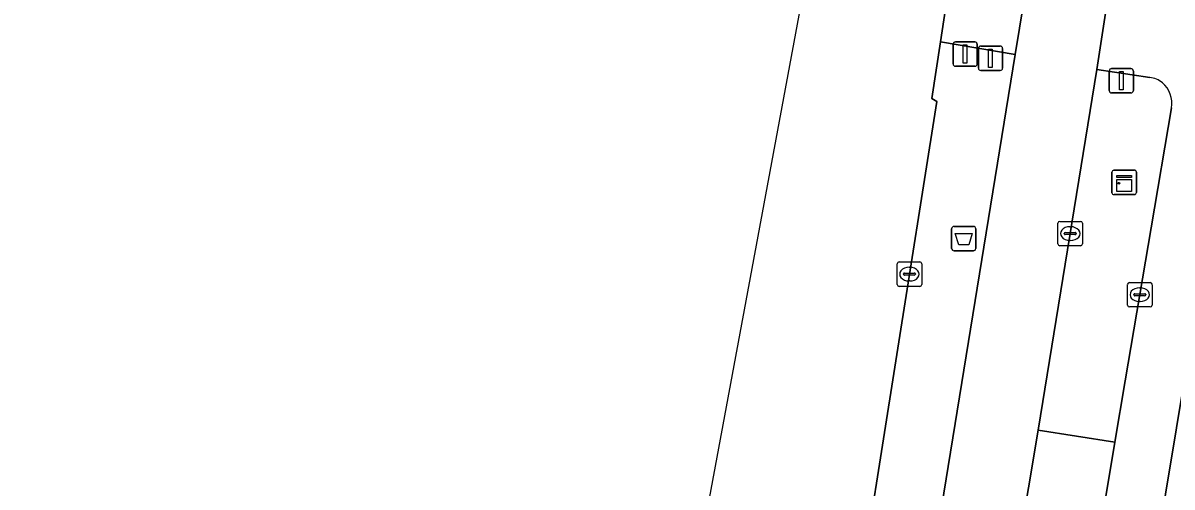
# Model space of a CAD drawing. Extents: x 161692 to 162379, y 380760 to 381678.
# Drawn here: x 161699.41 to 161746.47, y 381038.88 to 381057.9 of the extents above; entities that cross this region are included whole.
import ezdxf

# ---------------------------------------------------------------- set-up
doc = ezdxf.new("R2010")
doc.units = 0
for name, color, linetype in [('IMGEO_Afvalbak', 7, 'Continuous'), ('IMGEO_Berm_groen', 7, 'Continuous'), ('IMGEO_Fietspad_gesloten', 7, 'Continuous'), ('IMGEO_Kast', 7, 'Continuous'), ('IMGEO_Kolk', 7, 'Continuous'), ('IMGEO_OVBaan_gesloten', 7, 'Continuous'), ('IMGEO_Rijbaan_regionaal_gesloten', 7, 'Continuous'), ('IMGEO_Verkeersregelinstallatiepaal', 7, 'Continuous'), ('IMGEO_Voetpad_open', 7, 'Continuous')]:
    doc.layers.add(name, color=color, linetype=linetype)

msp = doc.modelspace()

# ---------------------------------------------------------------- linework, layer by layer
at = {"layer": 'IMGEO_Afvalbak'}
for p, q in [((161737.445, 381048.657), (161737.445, 381049.457)), ((161737.445, 381049.457), (161737.445, 381048.657)), ((161737.545, 381049.557), (161738.335, 381049.557)), ((161738.335, 381049.557), (161737.545, 381049.557)), ((161738.435, 381049.457), (161738.435, 381048.657)), ((161738.435, 381048.657), (161738.435, 381049.457)), ((161738.335, 381048.557), (161737.545, 381048.557)), ((161737.545, 381048.557), (161738.335, 381048.557))]:
    msp.add_line(p, q, dxfattribs=at)
msp.add_lwpolyline([(161737.588, 381049.271), (161738.292, 381049.271), (161738.143, 381048.801), (161737.737, 381048.801), (161737.588, 381049.271)], dxfattribs=at)
for centre, start, end in [((161737.545, 381049.457), 90, 180), ((161737.545, 381049.457), 90, 180), ((161738.335, 381049.457), 0, 90), ((161738.335, 381049.457), 360, 90), ((161737.545, 381048.657), 180, 270), ((161737.545, 381048.657), 180, 270), ((161738.335, 381048.657), 270, 0), ((161738.335, 381048.657), 270, 0)]:
    msp.add_arc(centre, 0.1, start, end, dxfattribs=at)
at = {"layer": 'IMGEO_Berm_groen'}
msp.add_lwpolyline([(161744.133, 381040.711), (161740.988, 381041.21), (161738.231, 381024.741), (161740.894, 381021.271)], close=True, dxfattribs=at)
at = {"layer": 'IMGEO_Fietspad_gesloten'}
for points in [[(161717.567, 380865.73), (161755.609, 381095.365), (161752.669, 381095.866), (161751.293, 381087.571), (161750.326, 381081.788), (161746.681, 381059.533)], [(161737.735, 381060.535), (161737.507, 381060.564), (161736.985, 381057.118), (161740.048, 381056.596)], [(161740.048, 381056.596), (161740.59, 381059.932), (161740.596, 381060.082)], [(161743.94, 381059.512), (161743.912, 381059.378), (161743.396, 381055.983), (161745.565, 381055.662)], [(161746.443, 381054.412), (161745.615, 381049.503), (161744.556, 381043.222), (161744.133, 381040.711), (161740.894, 381021.271), (161740.536, 381019.121), (161738.303, 381005.586), (161722.7, 380911.397), (161720.493, 380898.028), (161716.123, 380871.708), (161715.527, 380868.784)]]:
    msp.add_lwpolyline(points, dxfattribs=at)
for centre, radius, start, end in [((161745.463, 381054.715), 0.952, 49.9315, 83.8609), ((161745.382, 381054.616), 1.08, 349.1108, 50.042)]:
    msp.add_arc(centre, radius, start, end, dxfattribs=at)
at = {"layer": 'IMGEO_Kast'}
for p, q in [((161744.011, 381050.935), (161744.011, 381051.776)), ((161744.011, 381051.776), (161744.011, 381050.935)), ((161744.086, 381051.86), (161744.927, 381051.86)), ((161744.927, 381051.86), (161744.086, 381051.86)), ((161745.011, 381051.785), (161745.011, 381050.944)), ((161745.011, 381050.944), (161745.011, 381051.785)), ((161744.936, 381050.86), (161744.095, 381050.86)), ((161744.095, 381050.86), (161744.936, 381050.86))]:
    msp.add_line(p, q, dxfattribs=at)
for points in [[(161744.206, 381051.65), (161744.806, 381051.65), (161744.806, 381051.565), (161744.206, 381051.565), (161744.206, 381051.65)], [(161744.206, 381051.475), (161744.806, 381051.475), (161744.806, 381050.986), (161744.206, 381050.986), (161744.206, 381051.475)]]:
    msp.add_lwpolyline(points, dxfattribs=at)
msp.add_circle((161744.29, 381051.324), 0.0377, dxfattribs=at)
for centre, start, end in [((161744.089, 381051.782), 92.4484, 184.2845), ((161744.089, 381051.782), 92.4484, 184.2845), ((161744.933, 381051.782), 2.4484, 94.2845), ((161744.933, 381051.782), 2.4484, 94.2845), ((161744.089, 381050.938), 182.4484, 274.2845), ((161744.089, 381050.938), 182.4484, 274.2845), ((161744.933, 381050.938), 272.4484, 4.2845), ((161744.933, 381050.938), 272.4484, 4.2845)]:
    msp.add_arc(centre, 0.0779, start, end, dxfattribs=at)
at = {"layer": 'IMGEO_Kolk'}
for p, q in [((161741.8, 381048.838), (161741.8, 381049.69)), ((161741.875, 381049.764), (161742.727, 381049.764)), ((161742.288, 381049.544), (161742.313, 381049.544)), ((161742.801, 381049.69), (161742.801, 381048.838)), ((161742.059, 381049.258), (161742.059, 381049.27)), ((161742.497, 381049.221), (161742.099, 381049.221)), ((161742.102, 381049.307), (161742.5, 381049.307)), ((161742.311, 381048.984), (161742.286, 381048.984)), ((161742.543, 381049.27), (161742.543, 381049.258)), ((161742.727, 381048.764), (161741.875, 381048.764)), ((161735.216, 381047.175), (161735.216, 381048.027)), ((161735.291, 381048.101), (161736.143, 381048.101)), ((161736.217, 381048.027), (161736.217, 381047.175)), ((161735.475, 381047.595), (161735.475, 381047.607)), ((161735.913, 381047.558), (161735.515, 381047.558)), ((161735.518, 381047.644), (161735.916, 381047.644)), ((161735.704, 381047.881), (161735.729, 381047.881)), ((161735.959, 381047.607), (161735.959, 381047.595)), ((161736.143, 381047.101), (161735.291, 381047.101)), ((161735.727, 381047.321), (161735.702, 381047.321)), ((161744.651, 381046.331), (161744.651, 381047.183)), ((161744.726, 381047.257), (161745.578, 381047.257)), ((161745.139, 381047.037), (161745.164, 381047.037)), ((161745.652, 381047.183), (161745.652, 381046.331)), ((161744.91, 381046.751), (161744.91, 381046.763)), ((161745.348, 381046.714), (161744.95, 381046.714)), ((161744.953, 381046.8), (161745.351, 381046.8)), ((161745.394, 381046.763), (161745.394, 381046.751)), ((161745.578, 381046.257), (161744.726, 381046.257)), ((161745.162, 381046.477), (161745.137, 381046.477))]:
    msp.add_line(p, q, dxfattribs=at)
for points in [[(161741.8, 381048.838), (161741.8, 381049.69)], [(161741.875, 381049.764), (161742.727, 381049.764)], [(161742.801, 381049.69), (161742.801, 381048.838)], [(161742.727, 381048.764), (161741.875, 381048.764)], [(161735.216, 381047.175), (161735.216, 381048.027)], [(161735.291, 381048.101), (161736.143, 381048.101)], [(161736.217, 381048.027), (161736.217, 381047.175)], [(161736.143, 381047.101), (161735.291, 381047.101)], [(161744.651, 381046.331), (161744.651, 381047.183)], [(161744.726, 381047.257), (161745.578, 381047.257)], [(161745.652, 381047.183), (161745.652, 381046.331)], [(161745.578, 381046.257), (161744.726, 381046.257)]]:
    msp.add_lwpolyline(points, dxfattribs=at)
for centre, radius, start, end in [((161741.877, 381049.688), 0.0765, 91.552, 178.448), ((161741.877, 381049.688), 0.0765, 91.552, 178.448), ((161742.725, 381049.688), 0.0765, 1.552, 88.448), ((161742.725, 381049.688), 0.0765, 1.552, 88.448), ((161742.099, 381049.267), 0.0403, 85.8775, 175.7526), ((161742.096, 381049.257), 0.0366, 178.938, 274.7102), ((161742.5, 381049.264), 0.043, 264.8664, 352.4533), ((161742.504, 381049.269), 0.0386, 1.7309, 96.639), ((161741.877, 381048.84), 0.0765, 181.552, 268.448), ((161741.877, 381048.84), 0.0765, 181.552, 268.448), ((161742.725, 381048.84), 0.0765, 271.552, 358.448), ((161742.725, 381048.84), 0.0765, 271.552, 358.448), ((161735.293, 381048.025), 0.0765, 91.552, 178.448), ((161735.293, 381048.025), 0.0765, 91.552, 178.448), ((161736.141, 381048.025), 0.0765, 1.552, 88.448), ((161736.141, 381048.025), 0.0765, 1.552, 88.448), ((161735.515, 381047.604), 0.0403, 85.8775, 175.7526), ((161735.512, 381047.594), 0.0366, 178.938, 274.7102), ((161735.916, 381047.601), 0.043, 264.8664, 352.4533), ((161735.92, 381047.606), 0.0386, 1.7309, 96.639), ((161735.293, 381047.177), 0.0765, 181.552, 268.448), ((161735.293, 381047.177), 0.0765, 181.552, 268.448), ((161736.141, 381047.177), 0.0765, 271.552, 358.448), ((161736.141, 381047.177), 0.0765, 271.552, 358.448), ((161744.728, 381047.181), 0.0765, 91.552, 178.448), ((161744.728, 381047.181), 0.0765, 91.552, 178.448), ((161745.576, 381047.181), 0.0765, 1.552, 88.448), ((161745.576, 381047.181), 0.0765, 1.552, 88.448), ((161744.95, 381046.76), 0.0403, 85.8775, 175.7526), ((161744.947, 381046.75), 0.0366, 178.938, 274.7102), ((161745.351, 381046.757), 0.043, 264.8664, 352.4533), ((161745.355, 381046.762), 0.0386, 1.7309, 96.639), ((161744.728, 381046.333), 0.0765, 181.552, 268.448), ((161744.728, 381046.333), 0.0765, 181.552, 268.448), ((161745.576, 381046.333), 0.0765, 271.552, 358.448), ((161745.576, 381046.333), 0.0765, 271.552, 358.448)]:
    msp.add_arc(centre, radius, start, end, dxfattribs=at)
for centre, major_axis, ratio, start_param, end_param in [((161742.287, 381049.264), (-0.387, 0.002), 0.722429, 4.712389, 7.853982), ((161742.312, 381049.264), (-0.39, 0.002), 0.717154, 1.570796, 4.712389), ((161735.703, 381047.601), (-0.387, 0.002), 0.722429, 4.712389, 7.853982), ((161735.728, 381047.601), (-0.39, 0.002), 0.717154, 1.570796, 4.712389), ((161745.138, 381046.757), (-0.387, 0.002), 0.722429, 4.712389, 7.853982), ((161745.163, 381046.757), (-0.39, 0.002), 0.717154, 1.570796, 4.712389)]:
    msp.add_ellipse(centre, major_axis=major_axis, ratio=ratio, start_param=start_param, end_param=end_param, dxfattribs=at)
at = {"layer": 'IMGEO_OVBaan_gesloten'}
msp.add_lwpolyline([(161727.516, 381038.402), (161726.912, 381034.584), (161724.081, 381017.279), (161721.72, 381002.842), (161711.789, 380936.679), (161709.986, 380925.404), (161703.114, 380883.057), (161699.411, 380860.816), (161706.057, 380859.978), (161714.511, 380911.71), (161718.63, 380937.265), (161728.308, 381001.666), (161730.668, 381016.148), (161733.481, 381033.414), (161736.833, 381054.678), (161736.638, 381054.799), (161736.985, 381057.118), (161737.507, 381060.564), (161737.735, 381060.535), (161739.255, 381070.325), (161733.581, 381071.116), (161733.581, 381071.116), (161728.527, 381043.854)], close=True, dxfattribs=at)
at = {"layer": 'IMGEO_Rijbaan_regionaal_gesloten'}
for points in [[(161737.265, 381019.01), (161737.38, 381019.657), (161738.231, 381024.741), (161740.988, 381041.21), (161743.396, 381055.983), (161743.912, 381059.378), (161743.94, 381059.512), (161744.513, 381063.077), (161745.696, 381071.42)], [(161741.656, 381067.079), (161741.138, 381063.654), (161740.596, 381060.082), (161740.59, 381059.932), (161740.048, 381056.596), (161736.583, 381035.264), (161733.266, 381015.66), (161732.248, 381009.641), (161730.62, 380999.171), (161723.884, 380953.523), (161721.16, 380935.558), (161721.112, 380935.266), (161716.943, 380909.839), (161711.813, 380878.45), (161708.58, 380859.493), (161714.592, 380858.595), (161714.232, 380862.606)]]:
    msp.add_lwpolyline(points, dxfattribs=at)
at = {"layer": 'IMGEO_Verkeersregelinstallatiepaal'}
for p, q in [((161737.503, 381056.22), (161737.503, 381057.02)), ((161737.503, 381057.02), (161737.503, 381056.22)), ((161737.603, 381057.12), (161738.393, 381057.12)), ((161738.393, 381057.12), (161737.603, 381057.12)), ((161738.493, 381057.02), (161738.493, 381056.22)), ((161738.493, 381056.22), (161738.493, 381057.02)), ((161738.639, 381056.947), (161739.429, 381056.947)), ((161739.429, 381056.947), (161738.639, 381056.947)), ((161738.539, 381056.047), (161738.539, 381056.847)), ((161738.539, 381056.847), (161738.539, 381056.047)), ((161739.529, 381056.847), (161739.529, 381056.047)), ((161739.529, 381056.047), (161739.529, 381056.847)), ((161738.393, 381056.12), (161737.603, 381056.12)), ((161737.603, 381056.12), (161738.393, 381056.12)), ((161743.997, 381056.025), (161744.787, 381056.025)), ((161744.787, 381056.025), (161743.997, 381056.025)), ((161739.429, 381055.947), (161738.639, 381055.947)), ((161738.639, 381055.947), (161739.429, 381055.947)), ((161743.897, 381055.125), (161743.897, 381055.925)), ((161743.897, 381055.925), (161743.897, 381055.125)), ((161744.887, 381055.925), (161744.887, 381055.125)), ((161744.887, 381055.125), (161744.887, 381055.925)), ((161744.787, 381055.025), (161743.997, 381055.025)), ((161743.997, 381055.025), (161744.787, 381055.025))]:
    msp.add_line(p, q, dxfattribs=at)
for points in [[(161737.923, 381056.995), (161738.073, 381056.995), (161738.073, 381056.245), (161737.923, 381056.245), (161737.923, 381056.995)], [(161738.959, 381056.822), (161739.109, 381056.822), (161739.109, 381056.072), (161738.959, 381056.072), (161738.959, 381056.822)], [(161744.317, 381055.9), (161744.467, 381055.9), (161744.467, 381055.15), (161744.317, 381055.15), (161744.317, 381055.9)]]:
    msp.add_lwpolyline(points, dxfattribs=at)
for centre, start, end in [((161737.603, 381057.02), 90, 180), ((161737.603, 381057.02), 90, 180), ((161738.393, 381057.02), 0, 90), ((161738.393, 381057.02), 360, 90), ((161738.639, 381056.847), 90, 180), ((161738.639, 381056.847), 90, 180), ((161739.429, 381056.847), 0, 90), ((161739.429, 381056.847), 360, 90), ((161737.603, 381056.22), 180, 270), ((161737.603, 381056.22), 180, 270), ((161738.393, 381056.22), 270, 0), ((161738.393, 381056.22), 270, 0), ((161738.639, 381056.047), 180, 270), ((161738.639, 381056.047), 180, 270), ((161739.429, 381056.047), 270, 0), ((161739.429, 381056.047), 270, 0), ((161743.997, 381055.925), 90, 180), ((161743.997, 381055.925), 90, 180), ((161744.787, 381055.925), 0, 90), ((161744.787, 381055.925), 360, 90), ((161743.997, 381055.125), 180, 270), ((161743.997, 381055.125), 180, 270), ((161744.787, 381055.125), 270, 0), ((161744.787, 381055.125), 270, 0)]:
    msp.add_arc(centre, 0.1, start, end, dxfattribs=at)
at = {"layer": 'IMGEO_Voetpad_open'}
for points in [[(161755.609, 381095.365), (161717.567, 380865.73)], [(161745.565, 381055.662), (161743.396, 381055.983), (161740.988, 381041.21), (161744.133, 381040.711), (161744.556, 381043.222), (161745.615, 381049.503), (161746.443, 381054.412)]]:
    msp.add_lwpolyline(points, dxfattribs=at)
msp.add_lwpolyline([(161736.583, 381035.264), (161740.048, 381056.596), (161736.985, 381057.118), (161736.638, 381054.799), (161736.833, 381054.678), (161733.481, 381033.414), (161730.668, 381016.148), (161733.266, 381015.66)], close=True, dxfattribs=at)
for centre, radius, start, end in [((161745.463, 381054.715), 0.952, 49.9315, 83.8609), ((161745.382, 381054.616), 1.08, 349.1108, 50.042)]:
    msp.add_arc(centre, radius, start, end, dxfattribs=at)

doc.saveas('drawing.dxf')
